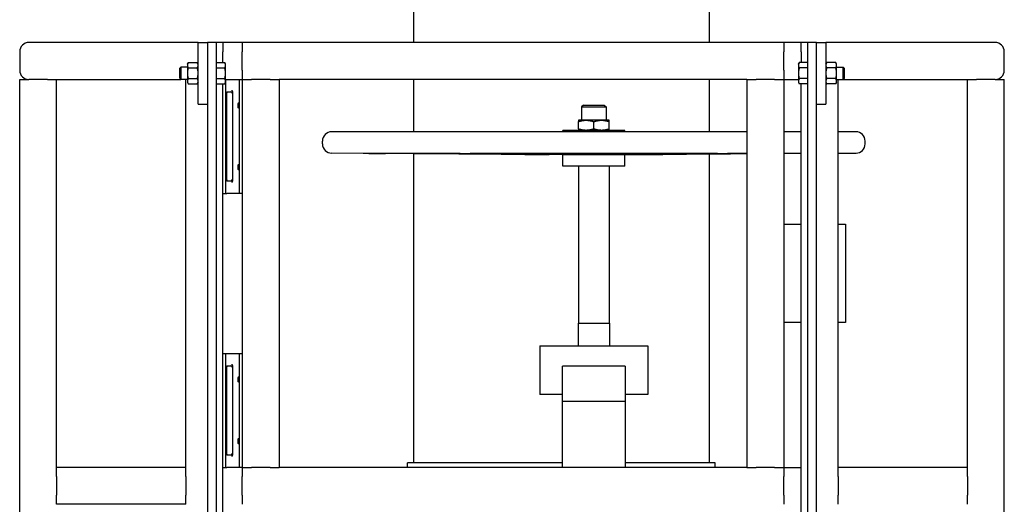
# Model space of a CAD drawing. Header units: inches. Extents: x 36 to 1719, y -84 to 1122.
# Tile 433 of 550: x 1373 to 1413, y 447 to 467. Entities that reach past the tile are written whole.
import ezdxf

# ---------------------------------------------------------------- set-up
doc = ezdxf.new("R2010")
doc.units = ezdxf.units.IN
doc.header["$LTSCALE"] = 48
doc.header["$MEASUREMENT"] = 0
doc.layers.add('Visible (ANSI)', color=7, linetype='Continuous', lineweight=30)

msp = doc.modelspace()

# ---------------------------------------------------------------- linework, layer by layer
at = {"layer": 'Visible (ANSI)'}
for p, q in [((1388.51063, 478.54693), (1388.51063, 465.73443)), ((1400.51062, 478.54693), (1400.51062, 465.73443)), ((1379.75653, 465.73443), (1372.88153, 465.73443)), ((1379.75653, 463.23443), (1379.75653, 465.73443)), ((1379.75653, 465.73443), (1380.13153, 465.73443)), ((1380.50653, 465.73443), (1380.13153, 465.73443)), ((1380.13153, 465.73443), (1380.13153, 431.63976)), ((1380.75653, 465.73443), (1380.50653, 465.73443)), ((1380.50653, 431.63976), (1380.50653, 465.73443)), ((1380.75653, 465.73443), (1380.75653, 465.35943)), ((1381.55101, 465.73443), (1380.75653, 465.73443)), ((1403.55101, 465.73443), (1381.55101, 465.73443)), ((1381.55101, 465.73443), (1381.55101, 465.35943)), ((1403.55101, 465.73443), (1403.55101, 465.35943)), ((1404.25653, 465.73443), (1403.55101, 465.73443)), ((1404.50653, 465.73443), (1404.25653, 465.73443)), ((1404.25653, 465.35943), (1404.25653, 465.73443)), ((1404.88153, 465.73443), (1404.50653, 465.73443)), ((1404.50653, 465.73443), (1404.50653, 431.63976)), ((1404.88153, 431.63976), (1404.88153, 465.73443)), ((1404.88153, 465.73443), (1405.25653, 465.73443)), ((1412.13153, 465.73443), (1405.25653, 465.73443)), ((1405.25653, 465.73443), (1405.25653, 463.23443)), ((1372.50653, 465.35943), (1372.50653, 464.60943)), ((1372.50653, 465.35943), (1372.50653, 464.60943)), ((1380.75653, 464.91744), (1380.75653, 465.35943)), ((1381.55101, 464.60943), (1381.55101, 465.35943)), ((1403.55101, 464.60943), (1403.55101, 465.35943)), ((1404.25653, 465.35943), (1404.25653, 464.91744)), ((1412.50653, 464.60943), (1412.50653, 465.35943)), ((1412.50653, 464.60943), (1412.50653, 465.35943)), ((1379.31853, 464.85943), (1379.35202, 464.91744)), ((1379.31853, 464.85943), (1379.31853, 464.80919)), ((1379.31853, 464.80919), (1379.31853, 464.48443)), ((1379.35202, 464.91744), (1379.72304, 464.91744)), ((1379.75653, 464.85943), (1379.72304, 464.91744)), ((1380.50653, 464.91744), (1380.83704, 464.91744)), ((1380.87053, 464.85943), (1380.83704, 464.91744)), ((1380.87053, 464.80919), (1380.87053, 464.85943)), ((1380.87053, 464.48443), (1380.87053, 464.80919)), ((1404.14253, 464.85943), (1404.17602, 464.91744)), ((1404.14253, 464.85943), (1404.14253, 464.80919)), ((1404.14253, 464.80919), (1404.14253, 464.48443)), ((1404.50653, 464.91744), (1404.17602, 464.91744)), ((1405.25653, 464.85943), (1405.29002, 464.91744)), ((1405.66104, 464.91744), (1405.29002, 464.91744)), ((1405.69453, 464.85943), (1405.66104, 464.91744)), ((1405.69453, 464.80919), (1405.69453, 464.85943)), ((1405.69453, 464.48443), (1405.69453, 464.80919)), ((1379.00653, 464.68724), (1379.0523, 464.73443)), ((1379.00653, 464.28162), (1379.00653, 464.68724)), ((1379.0523, 464.73443), (1379.0523, 464.23443)), ((1379.31853, 464.73443), (1379.0523, 464.73443)), ((1379.31853, 464.48443), (1379.31853, 464.15967)), ((1379.35202, 464.70093), (1379.72304, 464.70093)), ((1380.50653, 464.70093), (1380.83704, 464.70093)), ((1380.87053, 464.15967), (1380.87053, 464.48443)), ((1381.55101, 464.60943), (1381.55101, 464.23443)), ((1403.55101, 464.60943), (1403.55101, 464.23443)), ((1404.14253, 464.48443), (1404.14253, 464.15967)), ((1404.50653, 464.70093), (1404.17602, 464.70093)), ((1405.66104, 464.70093), (1405.29002, 464.70093)), ((1405.69453, 464.73443), (1405.96076, 464.73443)), ((1405.69453, 464.15967), (1405.69453, 464.48443)), ((1406.00653, 464.68724), (1405.96076, 464.73443)), ((1405.96076, 464.23443), (1405.96076, 464.73443)), ((1406.00653, 464.68724), (1406.00653, 464.28162)), ((1372.50653, 428.48443), (1372.50653, 464.23443)), ((1372.50653, 464.23443), (1372.88153, 464.23443)), ((1373.63153, 464.23443), (1372.88153, 464.23443)), ((1373.63153, 464.23443), (1374.00653, 464.23443)), ((1374.00653, 448.48443), (1374.00653, 464.23443)), ((1374.00653, 464.23443), (1379.0523, 464.23443)), ((1379.00653, 464.28162), (1379.0523, 464.23443)), ((1379.31853, 464.23443), (1379.0523, 464.23443)), ((1379.25653, 448.48443), (1379.25653, 464.23443)), ((1379.31853, 464.15967), (1379.31853, 464.10943)), ((1379.31853, 464.10943), (1379.35202, 464.05141)), ((1379.35202, 464.26792), (1379.72304, 464.26792)), ((1379.35202, 464.05141), (1379.72304, 464.05141)), ((1379.75653, 464.10943), (1379.72304, 464.05141)), ((1380.50653, 464.26792), (1380.83704, 464.26792)), ((1380.50653, 464.05141), (1380.83704, 464.05141)), ((1380.75653, 444.16744), (1380.75653, 464.05141)), ((1380.87053, 464.10943), (1380.83704, 464.05141)), ((1380.87053, 464.23443), (1380.88153, 464.23443)), ((1380.87053, 464.10943), (1380.87053, 464.15967)), ((1380.88153, 459.60943), (1380.88153, 464.23443)), ((1380.88153, 464.23443), (1380.91839, 464.23443)), ((1380.91839, 464.23443), (1381.42601, 464.23443)), ((1381.42601, 464.23443), (1381.55101, 464.23443)), ((1381.42601, 464.23443), (1381.42601, 459.60943)), ((1381.55101, 464.23443), (1381.55101, 448.48443)), ((1381.55101, 464.23443), (1381.92601, 464.23443)), ((1382.67601, 464.23443), (1381.92601, 464.23443)), ((1382.67601, 464.23443), (1383.05101, 464.23443)), ((1383.05101, 464.23443), (1383.05101, 448.48443)), ((1402.05101, 464.23443), (1383.05101, 464.23443)), ((1388.51063, 464.23443), (1388.51063, 462.10763)), ((1400.51062, 464.23443), (1400.51062, 462.10763)), ((1402.05101, 464.23443), (1402.05101, 448.48443)), ((1402.05101, 464.23443), (1402.42601, 464.23443)), ((1403.17601, 464.23443), (1402.42601, 464.23443)), ((1403.17601, 464.23443), (1403.55101, 464.23443)), ((1403.55101, 464.23443), (1403.55101, 448.48443)), ((1403.55101, 464.23443), (1404.14253, 464.23443)), ((1404.14253, 464.15967), (1404.14253, 464.10943)), ((1404.14253, 464.10943), (1404.17602, 464.05141)), ((1404.50653, 464.26792), (1404.17602, 464.26792)), ((1404.50653, 464.05141), (1404.17602, 464.05141)), ((1404.25653, 444.16744), (1404.25653, 464.05141)), ((1405.25653, 464.10943), (1405.29002, 464.05141)), ((1405.66104, 464.26792), (1405.29002, 464.26792)), ((1405.66104, 464.05141), (1405.29002, 464.05141)), ((1405.69453, 464.10943), (1405.66104, 464.05141)), ((1405.69453, 464.23443), (1405.96076, 464.23443)), ((1405.69453, 464.10943), (1405.69453, 464.15967)), ((1405.75653, 448.48443), (1405.75653, 464.23443)), ((1406.00653, 464.28162), (1405.96076, 464.23443)), ((1405.96076, 464.23443), (1411.00653, 464.23443)), ((1411.00653, 448.48443), (1411.00653, 464.23443)), ((1411.00653, 464.23443), (1411.38153, 464.23443)), ((1412.13153, 464.23443), (1411.38153, 464.23443)), ((1412.13153, 464.23443), (1412.50653, 464.23443)), ((1412.50653, 428.48443), (1412.50653, 464.23443)), ((1380.91989, 460.15109), (1380.91989, 463.69276)), ((1380.92125, 463.73443), (1381.08576, 463.73443)), ((1381.14826, 463.74083), (1381.14826, 460.10303)), ((1379.75653, 463.23443), (1380.13153, 463.23443)), ((1404.88153, 463.23443), (1405.25653, 463.23443)), ((1395.40452, 463.19063), (1395.33012, 463.11623)), ((1395.33012, 463.11623), (1395.33012, 462.57663)), ((1395.33012, 463.11623), (1396.33012, 463.11623)), ((1395.40452, 463.19063), (1396.25572, 463.19063)), ((1396.25572, 463.19063), (1396.33012, 463.11623)), ((1396.33012, 463.11623), (1396.33012, 462.57663)), ((1395.51762, 462.57663), (1395.20512, 462.57663)), ((1395.20512, 462.22245), (1395.20512, 462.52081)), ((1396.14262, 462.57663), (1395.51762, 462.57663)), ((1395.83012, 462.22245), (1395.83012, 462.52081)), ((1396.45512, 462.57663), (1396.14262, 462.57663)), ((1396.45512, 462.22245), (1396.45512, 462.52081)), ((1402.05101, 462.10763), (1385.18062, 462.10763)), ((1394.57012, 462.10763), (1394.57012, 462.16663)), ((1397.09012, 462.16663), (1394.57012, 462.16663)), ((1397.09012, 462.10763), (1397.09012, 462.16663)), ((1404.25653, 462.10763), (1403.55101, 462.10763)), ((1406.47962, 462.10763), (1405.75653, 462.10763)), ((1384.80662, 461.61563), (1384.80662, 461.73363)), ((1406.85362, 461.61563), (1406.85362, 461.73363)), ((1386.46014, 461.23249), (1385.17795, 461.24164)), ((1389.64207, 461.23249), (1386.46014, 461.23249)), ((1388.51063, 461.21963), (1388.51063, 448.67193)), ((1400.60949, 461.23249), (1391.05075, 461.23249)), ((1402.05101, 461.23249), (1402.01817, 461.23249)), ((1404.25653, 461.23249), (1403.55101, 461.23249)), ((1405.75653, 461.23646), (1406.48229, 461.24164)), ((1394.57012, 461.17462), (1393.03857, 461.18555)), ((1394.57012, 460.71563), (1394.57012, 461.17462)), ((1397.09012, 461.17462), (1394.57012, 461.17462)), ((1397.09012, 461.17462), (1398.62167, 461.18555)), ((1397.09012, 460.71563), (1397.09012, 461.17462)), ((1400.51062, 461.19951), (1400.51062, 448.67193)), ((1397.09012, 460.71563), (1394.57012, 460.71563)), ((1395.20512, 460.71563), (1395.20512, 454.33263)), ((1396.45512, 460.71563), (1396.45512, 454.33263)), ((1381.08576, 460.10943), (1380.92125, 460.10943)), ((1380.75653, 459.60943), (1380.88153, 459.60943)), ((1380.88153, 459.60943), (1380.91839, 459.60943)), ((1381.42601, 459.60943), (1380.91839, 459.60943)), ((1381.55101, 459.60943), (1381.42601, 459.60943)), ((1403.55101, 458.35943), (1404.25653, 458.35943)), ((1405.75653, 458.35943), (1406.05101, 458.35943)), ((1406.05101, 458.35943), (1406.05101, 454.35943)), ((1395.19412, 454.33263), (1395.19412, 453.41593)), ((1395.19412, 454.33263), (1396.46612, 454.33263)), ((1396.46612, 454.33263), (1396.46612, 453.41593)), ((1404.25653, 454.35943), (1403.55101, 454.35943)), ((1406.05101, 454.35943), (1405.75653, 454.35943)), ((1393.63126, 453.41593), (1393.63126, 451.44613)), ((1393.63126, 453.41593), (1398.02898, 453.41593)), ((1398.02898, 453.41593), (1398.02898, 451.44613)), ((1380.75653, 453.10943), (1380.88153, 453.10943)), ((1380.88153, 448.48443), (1380.88153, 453.10943)), ((1380.88153, 453.10943), (1380.91839, 453.10943)), ((1380.91839, 453.10943), (1381.42601, 453.10943)), ((1381.42601, 453.10943), (1381.55101, 453.10943)), ((1381.42601, 453.10943), (1381.42601, 448.48443)), ((1380.91989, 449.02609), (1380.91989, 452.56776)), ((1380.92125, 452.60943), (1381.08576, 452.60943)), ((1381.14826, 452.61583), (1381.14826, 448.97803)), ((1394.55654, 451.15652), (1394.55654, 452.58893)), ((1397.1037, 452.58893), (1394.55654, 452.58893)), ((1397.1037, 452.58893), (1397.1037, 451.15652)), ((1394.55654, 451.44613), (1393.63126, 451.44613)), ((1398.02898, 451.44613), (1397.1037, 451.44613)), ((1394.55654, 448.48443), (1394.55654, 451.15652)), ((1397.1037, 451.15652), (1394.55654, 451.15652)), ((1397.1037, 451.15652), (1397.1037, 448.48443)), ((1381.08576, 448.98443), (1380.92125, 448.98443)), ((1379.25653, 448.48443), (1374.00653, 448.48443)), ((1374.00653, 448.10943), (1374.00653, 448.48443)), ((1379.25653, 448.10943), (1379.25653, 448.48443)), ((1380.75653, 448.48443), (1380.88153, 448.48443)), ((1380.88153, 448.48443), (1380.91839, 448.48443)), ((1381.42601, 448.48443), (1380.91839, 448.48443)), ((1381.55101, 448.48443), (1381.42601, 448.48443)), ((1381.55101, 448.48443), (1381.92601, 448.48443)), ((1381.55101, 448.48443), (1381.55101, 448.10943)), ((1382.67601, 448.48443), (1381.92601, 448.48443)), ((1382.67601, 448.48443), (1383.05101, 448.48443)), ((1402.05101, 448.48443), (1383.05101, 448.48443)), ((1388.26062, 448.48443), (1388.26062, 448.67193)), ((1394.55654, 448.67193), (1388.26062, 448.67193)), ((1400.76062, 448.67193), (1397.1037, 448.67193)), ((1400.76062, 448.48443), (1400.76062, 448.67193)), ((1402.05101, 448.48443), (1402.42601, 448.48443)), ((1403.17601, 448.48443), (1402.42601, 448.48443)), ((1403.17601, 448.48443), (1403.55101, 448.48443)), ((1403.55101, 448.48443), (1403.55101, 448.10943)), ((1403.55101, 448.48443), (1404.25653, 448.48443)), ((1411.00653, 448.48443), (1405.75653, 448.48443)), ((1405.75653, 448.10943), (1405.75653, 448.48443)), ((1411.00653, 448.10943), (1411.00653, 448.48443)), ((1374.00653, 448.10943), (1374.00653, 447.35943)), ((1379.25653, 448.10943), (1379.25653, 447.35943)), ((1381.55101, 447.35943), (1381.55101, 448.10943)), ((1403.55101, 447.35943), (1403.55101, 448.10943)), ((1405.75653, 448.10943), (1405.75653, 447.35943)), ((1411.00653, 448.10943), (1411.00653, 447.35943)), ((1374.00653, 446.98443), (1374.00653, 447.35943)), ((1379.25653, 446.98443), (1379.25653, 447.35943)), ((1381.55101, 447.35943), (1381.55101, 446.98443)), ((1403.55101, 447.35943), (1403.55101, 446.98443)), ((1405.75653, 446.98443), (1405.75653, 447.35943)), ((1411.00653, 446.98443), (1411.00653, 447.35943)), ((1379.25653, 446.98443), (1374.00653, 446.98443))]:
    msp.add_line(p, q, dxfattribs=at)
for centre, radius, start, end in [((1372.88153, 465.35943), 0.375, 90, 180), ((1372.88153, 465.35943), 0.375, 90, 180), ((1412.13153, 465.35943), 0.375, 0, 90), ((1412.13153, 465.35943), 0.375, 0, 90), ((1372.88153, 464.60943), 0.375, 180, 270), ((1372.88153, 464.60943), 0.375, 180, 270), ((1412.13153, 464.60943), 0.375, 270, 0), ((1412.13153, 464.60943), 0.375, 270, 0), ((1381.08576, 463.67193), 0.0625, 0, 90), ((1385.18062, 461.73363), 0.374, 90, 180), ((1406.47962, 461.73363), 0.374, 0, 90), ((1385.18062, 461.61563), 0.374, 180, 269.591168), ((1406.47962, 461.61563), 0.374, 270.408832, 0), ((1381.08576, 460.17193), 0.0625, 270, 0), ((1381.08576, 452.54693), 0.0625, 0, 90), ((1381.08576, 449.04693), 0.0625, 270, 0)]:
    msp.add_arc(centre, radius, start, end, dxfattribs=at)
for centre, start_param, end_param in [((1380.92134, 463.69276), 3.14159265, 4.71238898), ((1380.92134, 460.15109), 4.71238898, 6.28318531), ((1380.92134, 452.56776), 3.14159265, 4.71238898), ((1380.92134, 449.02609), 4.71238898, 6.28318531)]:
    msp.add_ellipse(centre, major_axis=(0, -0.04167), ratio=0.03492077, start_param=start_param, end_param=end_param, dxfattribs=at)
for centre in [(1380.89246, 463.17193), (1380.89246, 460.67193), (1380.89246, 452.04693), (1380.89246, 449.54693)]:
    msp.add_ellipse(centre, major_axis=(0, -0.09843), ratio=0.03492077, dxfattribs=at)
for points, weights in [([(1379.35202, 464.91744), (1379.31853, 464.85943), (1379.31853, 464.80919)], [1, 1.0379548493, 1]), ([(1379.31853, 464.80919), (1379.31853, 464.75895), (1379.35202, 464.70093)], [1, 1.0379548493, 1]), ([(1379.75653, 464.80919), (1379.75653, 464.85943), (1379.72304, 464.91744)], [1, 1.0379548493, 1]), ([(1379.72304, 464.70093), (1379.75653, 464.75895), (1379.75653, 464.80919)], [1, 1.0379548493, 1]), ([(1380.87053, 464.80919), (1380.87053, 464.85943), (1380.83704, 464.91744)], [1, 1.0379548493, 1]), ([(1380.83704, 464.70093), (1380.87053, 464.75895), (1380.87053, 464.80919)], [1, 1.0379548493, 1]), ([(1404.17602, 464.91744), (1404.14253, 464.85943), (1404.14253, 464.80919)], [1, 1.0379548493, 1]), ([(1404.14253, 464.80919), (1404.14253, 464.75895), (1404.17602, 464.70093)], [1, 1.0379548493, 1]), ([(1405.29002, 464.91744), (1405.25653, 464.85943), (1405.25653, 464.80919)], [1, 1.0379548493, 1]), ([(1405.25653, 464.80919), (1405.25653, 464.75895), (1405.29002, 464.70093)], [1, 1.0379548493, 1]), ([(1405.69453, 464.80919), (1405.69453, 464.85943), (1405.66104, 464.91744)], [1, 1.0379548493, 1]), ([(1405.66104, 464.70093), (1405.69453, 464.75895), (1405.69453, 464.80919)], [1, 1.0379548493, 1]), ([(1379.35202, 464.70093), (1379.31853, 464.58491), (1379.31853, 464.48443)], [1, 1.0379548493, 1]), ([(1379.31853, 464.48443), (1379.31853, 464.38395), (1379.35202, 464.26792)], [1, 1.0379548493, 1]), ([(1379.75653, 464.48443), (1379.75653, 464.58491), (1379.72304, 464.70093)], [1, 1.0379548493, 1]), ([(1379.72304, 464.26792), (1379.75653, 464.38395), (1379.75653, 464.48443)], [1, 1.0379548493, 1]), ([(1380.87053, 464.48443), (1380.87053, 464.58491), (1380.83704, 464.70093)], [1, 1.0379548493, 1]), ([(1380.83704, 464.26792), (1380.87053, 464.38395), (1380.87053, 464.48443)], [1, 1.0379548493, 1]), ([(1404.17602, 464.70093), (1404.14253, 464.58491), (1404.14253, 464.48443)], [1, 1.0379548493, 1]), ([(1404.14253, 464.48443), (1404.14253, 464.38395), (1404.17602, 464.26792)], [1, 1.0379548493, 1]), ([(1405.29002, 464.70093), (1405.25653, 464.58491), (1405.25653, 464.48443)], [1, 1.0379548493, 1]), ([(1405.25653, 464.48443), (1405.25653, 464.38395), (1405.29002, 464.26792)], [1, 1.0379548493, 1]), ([(1405.69453, 464.48443), (1405.69453, 464.58491), (1405.66104, 464.70093)], [1, 1.0379548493, 1]), ([(1405.66104, 464.26792), (1405.69453, 464.38395), (1405.69453, 464.48443)], [1, 1.0379548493, 1]), ([(1379.35202, 464.26792), (1379.31853, 464.20991), (1379.31853, 464.15967)], [1, 1.0379548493, 1]), ([(1379.31853, 464.15967), (1379.31853, 464.10943), (1379.35202, 464.05141)], [1, 1.0379548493, 1]), ([(1379.75653, 464.15967), (1379.75653, 464.20991), (1379.72304, 464.26792)], [1, 1.0379548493, 1]), ([(1379.72304, 464.05141), (1379.75653, 464.10943), (1379.75653, 464.15967)], [1, 1.0379548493, 1]), ([(1380.87053, 464.15967), (1380.87053, 464.20991), (1380.83704, 464.26792)], [1, 1.0379548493, 1]), ([(1380.83704, 464.05141), (1380.87053, 464.10943), (1380.87053, 464.15967)], [1, 1.0379548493, 1]), ([(1404.17602, 464.26792), (1404.14253, 464.20991), (1404.14253, 464.15967)], [1, 1.0379548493, 1]), ([(1404.14253, 464.15967), (1404.14253, 464.10943), (1404.17602, 464.05141)], [1, 1.0379548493, 1]), ([(1405.29002, 464.26792), (1405.25653, 464.20991), (1405.25653, 464.15967)], [1, 1.0379548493, 1]), ([(1405.25653, 464.15967), (1405.25653, 464.10943), (1405.29002, 464.05141)], [1, 1.0379548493, 1]), ([(1405.69453, 464.15967), (1405.69453, 464.20991), (1405.66104, 464.26792)], [1, 1.0379548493, 1]), ([(1405.66104, 464.05141), (1405.69453, 464.10943), (1405.69453, 464.15967)], [1, 1.0379548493, 1]), ([(1395.20512, 462.57663), (1395.20512, 462.57663), (1395.20512, 462.52081)], [1, 1.04314139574, 1.01001874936]), ([(1395.20512, 462.52081), (1395.37259, 462.57663), (1395.51762, 462.57663)], [1.01001874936, 1.04314139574, 1]), ([(1395.51762, 462.57663), (1395.66265, 462.57663), (1395.83012, 462.52081)], [1, 1.04314139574, 1.01001874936]), ([(1395.83012, 462.52081), (1395.99759, 462.57663), (1396.14262, 462.57663)], [1.01001874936, 1.04314139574, 1]), ([(1396.14262, 462.57663), (1396.28765, 462.57663), (1396.45512, 462.52081)], [1, 1.04314139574, 1.01001874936]), ([(1396.45512, 462.52081), (1396.45512, 462.57663), (1396.45512, 462.57663)], [1.01001874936, 1.04314139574, 1]), ([(1395.20512, 462.22245), (1395.20512, 462.16663), (1395.20512, 462.16663)], [1.01001874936, 1.04314139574, 1]), ([(1395.51762, 462.16663), (1395.37259, 462.16663), (1395.20512, 462.22245)], [1, 1.04314139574, 1.01001874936]), ([(1395.83012, 462.22245), (1395.66265, 462.16663), (1395.51762, 462.16663)], [1.01001874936, 1.04314139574, 1]), ([(1396.14262, 462.16663), (1395.99759, 462.16663), (1395.83012, 462.22245)], [1, 1.04314139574, 1.01001874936]), ([(1396.45512, 462.22245), (1396.28765, 462.16663), (1396.14262, 462.16663)], [1.01001874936, 1.04314139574, 1]), ([(1396.45512, 462.16663), (1396.45512, 462.16663), (1396.45512, 462.22245)], [1, 1.04314139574, 1.01001874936]), ([(1393.68611, 461.18105), (1392.44022, 461.18939), (1387.37145, 461.22838)], [3.21640230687, 2.36623373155, 1.05826131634]), ([(1390.40086, 461.22838), (1393.23692, 461.18939), (1393.93402, 461.18105)], [1.05826131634, 2.36623373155, 3.21640230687]), ([(1395.42899, 461.18105), (1394.54103, 461.18939), (1390.92844, 461.22838)], [3.21640230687, 2.36623373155, 1.05826131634]), ([(1400.7318, 461.22838), (1397.11921, 461.18939), (1396.23125, 461.18105)], [1.05826131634, 2.36623373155, 3.21640230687]), ([(1397.72622, 461.18105), (1398.42332, 461.18939), (1401.25938, 461.22838)], [3.21640230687, 2.36623373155, 1.05826131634]), ([(1402.05101, 461.21122), (1399.00476, 461.18795), (1397.97413, 461.18105)], [1.39855181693, 2.47946565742, 3.21640230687]), ([(1404.25653, 461.22813), (1403.88778, 461.22529), (1403.55101, 461.22271)], [1.06199707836, 1.10665416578, 1.15077706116])]:
    msp.add_rational_spline(points, weights, degree=2, dxfattribs=at)
for points in [[(1380.91839, 464.23443), (1380.91844, 464.23443), (1380.9185, 464.23432), (1380.91856, 464.23412)], [(1380.91856, 459.60973), (1380.9185, 459.60953), (1380.91844, 459.60943), (1380.91839, 459.60943)], [(1380.91839, 453.10943), (1380.91844, 453.10943), (1380.9185, 453.10932), (1380.91856, 453.10912)], [(1380.91856, 448.48473), (1380.9185, 448.48453), (1380.91844, 448.48443), (1380.91839, 448.48443)]]:
    msp.add_open_spline(points, degree=3, dxfattribs=at)
for points, knots in [([(1381.14826, 463.74083), (1381.14826, 463.74405), (1381.14816, 463.74727), (1381.14738, 463.75975), (1381.14594, 463.76885), (1381.14077, 463.78662), (1381.13747, 463.79284), (1381.13498, 463.7968), (1381.13494, 463.79686), (1381.1349, 463.79693)], [0, 0, 0, 0, 0.024551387, 0.024551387, 0.095629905, 0.095629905, 0.174881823, 0.174881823, 0.176157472, 0.176157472, 0.176157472, 0.176157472]), ([(1381.409, 463.17193), (1381.409, 463.15959), (1381.40861, 463.14644), (1381.40696, 463.12228), (1381.40569, 463.11127), (1381.40252, 463.09369), (1381.4004, 463.08604), (1381.39537, 463.07595), (1381.39245, 463.0735), (1381.3866, 463.0735), (1381.38326, 463.07601), (1381.37675, 463.0862), (1381.37359, 463.09389), (1381.36851, 463.11144), (1381.36623, 463.12238), (1381.36315, 463.14644), (1381.36236, 463.15957), (1381.36236, 463.18428), (1381.36315, 463.19742), (1381.36623, 463.22148), (1381.36851, 463.23241), (1381.37359, 463.24997), (1381.37675, 463.25765), (1381.38326, 463.26784), (1381.3866, 463.27035), (1381.39245, 463.27035), (1381.39537, 463.26791), (1381.4004, 463.25781), (1381.40252, 463.25017), (1381.40569, 463.23259), (1381.40696, 463.22158), (1381.40861, 463.19741), (1381.409, 463.18426), (1381.409, 463.17193)], [0, 0, 0, 0, 0.09401122, 0.09401122, 0.18802243, 0.18802243, 0.28431105, 0.28431105, 0.38059967, 0.38059967, 0.4782167, 0.4782167, 0.57583373, 0.57583373, 0.6699888, 0.6699888, 0.76414388, 0.76414388, 0.85829895, 0.85829895, 0.95245403, 0.95245403, 1.05007106, 1.05007106, 1.14768808, 1.14768808, 1.2439767, 1.2439767, 1.34026532, 1.34026532, 1.43427654, 1.43427654, 1.52828776, 1.52828776, 1.52828776, 1.52828776]), ([(1386.68826, 461.23249), (1386.70255, 461.23249), (1386.73092, 461.2324), (1386.81199, 461.23203), (1386.86469, 461.23175), (1386.97671, 461.2311), (1387.0432, 461.23069), (1387.18005, 461.22978), (1387.25041, 461.22929), (1387.33253, 461.22868), (1387.35209, 461.22853), (1387.37145, 461.22838)], [1.98568979, 1.98568979, 1.98568979, 1.98568979, 2.48210857, 2.48210857, 2.97852735, 2.97852735, 3.47495346, 3.47495346, 3.97137957, 3.97137957, 4.12560975, 4.12560975, 4.12560975, 4.12560975]), ([(1390.40086, 461.22838), (1390.38998, 461.22853), (1390.37823, 461.22868), (1390.36574, 461.22882), (1390.32555, 461.22929), (1390.27215, 461.22978), (1390.15098, 461.23069), (1390.0832, 461.2311), (1389.95346, 461.23175), (1389.88319, 461.23203), (1389.75196, 461.2324), (1389.69099, 461.23249), (1389.64207, 461.23249)], [-0.15423018, -0.15423018, -0.15423018, -0.15423018, 0, 0, 0, 0.49642611, 0.49642611, 0.99285222, 0.99285222, 1.489271, 1.489271, 1.98568979, 1.98568979, 1.98568979, 1.98568979]), ([(1391.05075, 461.23249), (1390.99472, 461.23249), (1390.94198, 461.2324), (1390.86082, 461.23203), (1390.83239, 461.23175), (1390.80371, 461.2311), (1390.80163, 461.23069), (1390.82699, 461.22978), (1390.85445, 461.22929), (1390.90207, 461.22868), (1390.91471, 461.22853), (1390.92844, 461.22838)], [1.98568979, 1.98568979, 1.98568979, 1.98568979, 2.48210857, 2.48210857, 2.97852735, 2.97852735, 3.47495346, 3.47495346, 3.97137957, 3.97137957, 4.12560975, 4.12560975, 4.12560975, 4.12560975]), ([(1400.7318, 461.22838), (1400.74553, 461.22853), (1400.75817, 461.22868), (1400.80579, 461.22929), (1400.83325, 461.22978), (1400.85861, 461.23069), (1400.85653, 461.2311), (1400.82785, 461.23175), (1400.79942, 461.23203), (1400.71826, 461.2324), (1400.66552, 461.23249), (1400.60949, 461.23249)], [3.52948039, 3.52948039, 3.52948039, 3.52948039, 3.68371057, 3.68371057, 4.18013668, 4.18013668, 4.67656278, 4.67656278, 5.17298157, 5.17298157, 5.66940035, 5.66940035, 5.66940035, 5.66940035]), ([(1402.01817, 461.23249), (1401.96925, 461.23249), (1401.90828, 461.2324), (1401.77705, 461.23203), (1401.70678, 461.23175), (1401.57704, 461.2311), (1401.50926, 461.23069), (1401.38809, 461.22978), (1401.33469, 461.22929), (1401.28201, 461.22868), (1401.27026, 461.22853), (1401.25938, 461.22838)], [1.98568979, 1.98568979, 1.98568979, 1.98568979, 2.48210857, 2.48210857, 2.97852735, 2.97852735, 3.47495346, 3.47495346, 3.97137957, 3.97137957, 4.12560975, 4.12560975, 4.12560975, 4.12560975]), ([(1393.93402, 461.18105), (1393.95066, 461.18085), (1393.96446, 461.18067), (1393.99562, 461.1802), (1394.00828, 461.17993), (1394.01127, 461.17957), (1394.00159, 461.17948), (1393.96625, 461.17948), (1393.9379, 461.17957), (1393.86346, 461.17993), (1393.81736, 461.1802), (1393.74394, 461.18067), (1393.71585, 461.18085), (1393.68611, 461.18105)], [0.63873151, 0.63873151, 0.63873151, 0.63873151, 0.87159914, 0.87159914, 1.30738491, 1.30738491, 1.74317067, 1.74317067, 2.17895643, 2.17895643, 2.61474219, 2.61474219, 2.84760983, 2.84760983, 2.84760983, 2.84760983]), ([(1396.23125, 461.18105), (1396.21005, 461.18085), (1396.18693, 461.18067), (1396.11854, 461.1802), (1396.06444, 461.17993), (1395.94883, 461.17957), (1395.88731, 461.17948), (1395.77293, 461.17948), (1395.71141, 461.17957), (1395.5958, 461.17993), (1395.5417, 461.1802), (1395.47331, 461.18067), (1395.45019, 461.18085), (1395.42899, 461.18105)], [0.63873151, 0.63873151, 0.63873151, 0.63873151, 0.87159914, 0.87159914, 1.30738491, 1.30738491, 1.74317067, 1.74317067, 2.17895643, 2.17895643, 2.61474219, 2.61474219, 2.84760983, 2.84760983, 2.84760983, 2.84760983]), ([(1397.97413, 461.18105), (1397.94439, 461.18085), (1397.9163, 461.18067), (1397.84288, 461.1802), (1397.79678, 461.17993), (1397.72234, 461.17957), (1397.69399, 461.17948), (1397.65865, 461.17948), (1397.64897, 461.17957), (1397.65196, 461.17993), (1397.66462, 461.1802), (1397.69578, 461.18067), (1397.70958, 461.18085), (1397.72622, 461.18105)], [0.63873151, 0.63873151, 0.63873151, 0.63873151, 0.87159914, 0.87159914, 1.30738491, 1.30738491, 1.74317067, 1.74317067, 2.17895643, 2.17895643, 2.61474219, 2.61474219, 2.84760983, 2.84760983, 2.84760983, 2.84760983]), ([(1381.409, 460.67193), (1381.409, 460.65959), (1381.40861, 460.64644), (1381.40696, 460.62228), (1381.40569, 460.61127), (1381.40252, 460.59369), (1381.4004, 460.58604), (1381.39537, 460.57595), (1381.39245, 460.5735), (1381.3866, 460.5735), (1381.38326, 460.57601), (1381.37675, 460.5862), (1381.37359, 460.59389), (1381.36851, 460.61144), (1381.36623, 460.62238), (1381.36315, 460.64644), (1381.36236, 460.65957), (1381.36236, 460.68428), (1381.36315, 460.69742), (1381.36623, 460.72148), (1381.36851, 460.73241), (1381.37359, 460.74997), (1381.37675, 460.75765), (1381.38326, 460.76784), (1381.3866, 460.77035), (1381.39245, 460.77035), (1381.39537, 460.76791), (1381.4004, 460.75781), (1381.40252, 460.75017), (1381.40569, 460.73259), (1381.40696, 460.72158), (1381.40861, 460.69741), (1381.409, 460.68426), (1381.409, 460.67193)], [0, 0, 0, 0, 0.09401122, 0.09401122, 0.18802243, 0.18802243, 0.28431105, 0.28431105, 0.38059967, 0.38059967, 0.4782167, 0.4782167, 0.57583373, 0.57583373, 0.6699888, 0.6699888, 0.76414388, 0.76414388, 0.85829895, 0.85829895, 0.95245403, 0.95245403, 1.05007106, 1.05007106, 1.14768808, 1.14768808, 1.2439767, 1.2439767, 1.34026532, 1.34026532, 1.43427654, 1.43427654, 1.52828776, 1.52828776, 1.52828776, 1.52828776]), ([(1381.1349, 460.04693), (1381.13494, 460.04699), (1381.13498, 460.04705), (1381.13812, 460.05206), (1381.14065, 460.05766), (1381.14487, 460.0707), (1381.14639, 460.07812), (1381.14795, 460.09144), (1381.14826, 460.09723), (1381.14826, 460.10303)], [-0.000682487, -0.000682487, -0.000682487, -0.000682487, 0, 0, 0.053671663, 0.053671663, 0.113306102, 0.113306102, 0.157716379, 0.157716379, 0.157716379, 0.157716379]), ([(1381.14826, 452.61583), (1381.14826, 452.61905), (1381.14816, 452.62227), (1381.14738, 452.63475), (1381.14594, 452.64385), (1381.14077, 452.66162), (1381.13747, 452.66784), (1381.13498, 452.6718), (1381.13494, 452.67186), (1381.1349, 452.67193)], [0, 0, 0, 0, 0.024551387, 0.024551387, 0.095629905, 0.095629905, 0.174881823, 0.174881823, 0.176157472, 0.176157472, 0.176157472, 0.176157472]), ([(1381.409, 452.04693), (1381.409, 452.03459), (1381.40861, 452.02144), (1381.40696, 451.99728), (1381.40569, 451.98627), (1381.40252, 451.96869), (1381.4004, 451.96104), (1381.39537, 451.95095), (1381.39245, 451.9485), (1381.3866, 451.9485), (1381.38326, 451.95101), (1381.37675, 451.9612), (1381.37359, 451.96889), (1381.36851, 451.98644), (1381.36623, 451.99738), (1381.36315, 452.02144), (1381.36236, 452.03457), (1381.36236, 452.05928), (1381.36315, 452.07242), (1381.36623, 452.09648), (1381.36851, 452.10741), (1381.37359, 452.12497), (1381.37675, 452.13265), (1381.38326, 452.14284), (1381.3866, 452.14535), (1381.39245, 452.14535), (1381.39537, 452.14291), (1381.4004, 452.13281), (1381.40252, 452.12517), (1381.40569, 452.10759), (1381.40696, 452.09658), (1381.40861, 452.07241), (1381.409, 452.05926), (1381.409, 452.04693)], [0, 0, 0, 0, 0.09401122, 0.09401122, 0.18802243, 0.18802243, 0.28431105, 0.28431105, 0.38059967, 0.38059967, 0.4782167, 0.4782167, 0.57583373, 0.57583373, 0.6699888, 0.6699888, 0.76414388, 0.76414388, 0.85829895, 0.85829895, 0.95245403, 0.95245403, 1.05007106, 1.05007106, 1.14768808, 1.14768808, 1.2439767, 1.2439767, 1.34026532, 1.34026532, 1.43427654, 1.43427654, 1.52828776, 1.52828776, 1.52828776, 1.52828776]), ([(1381.409, 449.54693), (1381.409, 449.53459), (1381.40861, 449.52144), (1381.40696, 449.49728), (1381.40569, 449.48627), (1381.40252, 449.46869), (1381.4004, 449.46104), (1381.39537, 449.45095), (1381.39245, 449.4485), (1381.3866, 449.4485), (1381.38326, 449.45101), (1381.37675, 449.4612), (1381.37359, 449.46889), (1381.36851, 449.48644), (1381.36623, 449.49738), (1381.36315, 449.52144), (1381.36236, 449.53457), (1381.36236, 449.55928), (1381.36315, 449.57242), (1381.36623, 449.59648), (1381.36851, 449.60741), (1381.37359, 449.62497), (1381.37675, 449.63265), (1381.38326, 449.64284), (1381.3866, 449.64535), (1381.39245, 449.64535), (1381.39537, 449.64291), (1381.4004, 449.63281), (1381.40252, 449.62517), (1381.40569, 449.60759), (1381.40696, 449.59658), (1381.40861, 449.57241), (1381.409, 449.55926), (1381.409, 449.54693)], [0, 0, 0, 0, 0.09401122, 0.09401122, 0.18802243, 0.18802243, 0.28431105, 0.28431105, 0.38059967, 0.38059967, 0.4782167, 0.4782167, 0.57583373, 0.57583373, 0.6699888, 0.6699888, 0.76414388, 0.76414388, 0.85829895, 0.85829895, 0.95245403, 0.95245403, 1.05007106, 1.05007106, 1.14768808, 1.14768808, 1.2439767, 1.2439767, 1.34026532, 1.34026532, 1.43427654, 1.43427654, 1.52828776, 1.52828776, 1.52828776, 1.52828776]), ([(1381.1349, 448.92193), (1381.13494, 448.92199), (1381.13498, 448.92205), (1381.13812, 448.92706), (1381.14065, 448.93266), (1381.14487, 448.9457), (1381.14639, 448.95312), (1381.14795, 448.96644), (1381.14826, 448.97223), (1381.14826, 448.97803)], [-0.000682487, -0.000682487, -0.000682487, -0.000682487, 0, 0, 0.053671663, 0.053671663, 0.113306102, 0.113306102, 0.157716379, 0.157716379, 0.157716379, 0.157716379])]:
    msp.add_open_spline(points, degree=3, knots=knots, dxfattribs=at)

doc.saveas('drawing.dxf')
